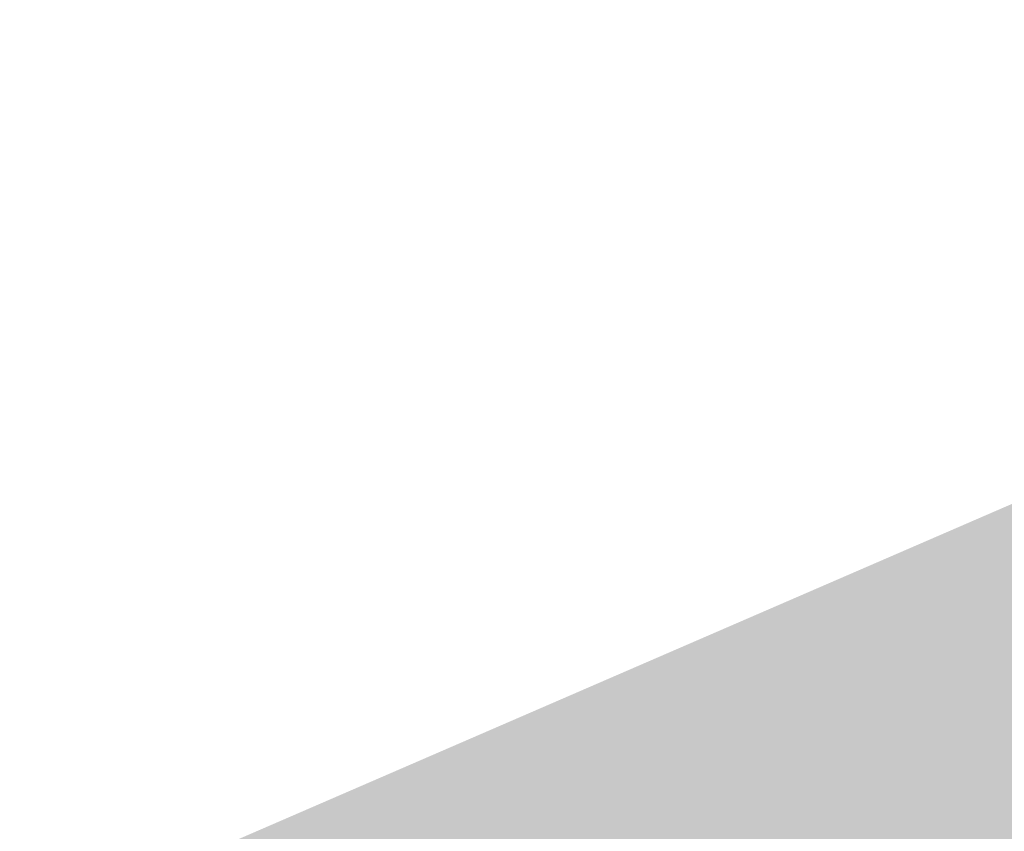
# Model space of a CAD drawing. Header units: millimetres. Extents: x 3267 to 3416, y 1494 to 1704.
# Tile 277 of 346: x 3335.39 to 3340.02, y 1648.92 to 1652.74. Entities that reach past the tile are written whole.
import ezdxf

# ---------------------------------------------------------------- set-up
doc = ezdxf.new("R2010")
doc.units = ezdxf.units.MM
doc.layers.get('0').update_dxf_attribs({"lineweight": 5})
doc.layers.add('1_trawa', color=94, linetype='Continuous', lineweight=13)
picture_1 = doc.add_image_def('image1.jpg', size_in_pixel=(9921, 7015))

msp = doc.modelspace()

# ---------------------------------------------------------------- hatches: boundary and pattern name
at = {"layer": '1_trawa'}
h = msp.add_hatch(dxfattribs=at)
h.set_pattern_fill('GRASS', color=256, scale=0.02)
h.paths.add_polyline_path([(3334.497, 1628.9652), (3339.0975, 1619.4213), (3348.9953, 1624.3562), (3346.994, 1628.7124), (3349.3865, 1629.9737), (3347.1512, 1634.4877)])
h.paths.add_polyline_path([(3321.0102, 1612.4815), (3332.9325, 1618.2285), (3329.2955, 1625.7736), (3317.3732, 1620.0266)])
h.paths.add_polyline_path([(3364.3966, 1640.3923), (3362.9801, 1643.7026), (3354.9045, 1640.1453), (3358.8282, 1631.2377), (3364.4592, 1633.7181), (3363.2067, 1636.6064), (3362.064, 1639.3526)])
h.paths.add_polyline_path([(3329.5269, 1638.0159), (3330.259, 1638.3334), (3326.1318, 1647.8675), (3310.174, 1640.9595), (3309.0511, 1640.4276), (3314.9073, 1627.2944), (3331.8101, 1634.8316), (3331.4478, 1635.579), (3330.2543, 1638.3314), (3329.5269, 1638.0159), (3330.7204, 1635.2636), (3323.8395, 1632.2798), (3322.6459, 1635.0686)])
h.paths.add_polyline_path([(3333.9168, 1643.3717), (3332.2997, 1647.1008), (3342.8733, 1651.6858), (3346.6663, 1648.736), (3348.1226, 1645.1719), (3343.0771, 1642.984), (3341.0397, 1642.0803), (3340.2172, 1643.9238), (3338.841, 1643.327), (3338.0453, 1645.162)])

# ---------------------------------------------------------------- pictures from other files: only their frames are drawn
image = msp.add_image(picture_1, insert=(3267.0464, 1704.245), size_in_units=(210.4454, 148.803), rotation=-90, dxfattribs=dict(fade=42))
image.dxf.flags = 7

doc.saveas('drawing.dxf')
